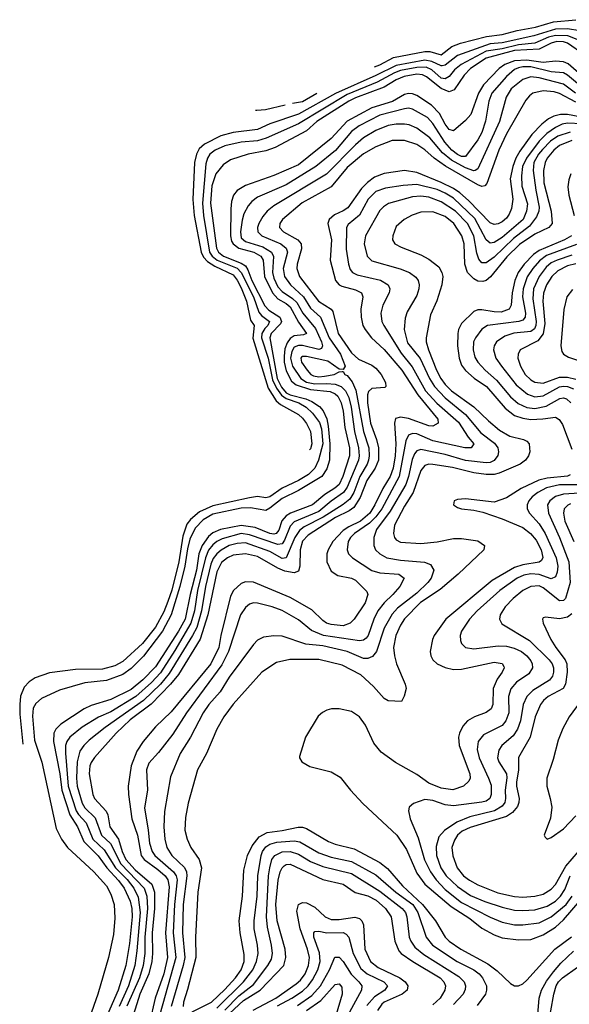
# Model space of a CAD drawing. Header units: inches. Extents: x 990535 to 1117859, y 769386 to 892122.
# Tile 460 of 656: x 1066024 to 1068718, y 803480 to 808310. Entities that reach past the tile are written whole.
import ezdxf

# ---------------------------------------------------------------- set-up
doc = ezdxf.new("R2010")
doc.units = ezdxf.units.IN
doc.header["$MEASUREMENT"] = 0
doc.layers.add('B0860', color=7, linetype='Continuous')

msp = doc.modelspace()

# ---------------------------------------------------------------- linework, layer by layer
at = {"layer": 'B0860', "color": 5}
for points, elevation in [([(1067763.5, 808079.3), (1067790, 808088.6), (1067855.9, 808124.1), (1068010, 808154.3), (1068034.2, 808154.2), (1068090, 808137.2), (1068142, 808178), (1068185, 808195), (1068312.8, 808227.2), (1068390, 808237.7), (1068462.7, 808257.3), (1068552.7, 808272.7), (1068640.1, 808299.9), (1068750, 808309.9)], 2420), ([(1068770, 808255), (1068710, 808264.7), (1068650, 808263.3), (1068544.6, 808230), (1068390, 808196.5), (1068330, 808191.6), (1068170, 808133.9), (1068110, 808087.5), (1068095.7, 808084.3), (1068090, 808083.3), (1068044.9, 808104.9), (1068010, 808111.2), (1067870, 808085.8), (1067770, 808036.3), (1067571.4, 807948.6), (1067390, 807845.8), (1067250, 807798.3), (1067190, 807771.6), (1067070, 807755.8), (1067010, 807740.9), (1066930, 807699.3), (1066904.1, 807675.9), (1066890.7, 807650), (1066880.8, 807610), (1066872.3, 807427.7), (1066879.5, 807350), (1066913.1, 807170), (1066924.8, 807144.8), (1066944.1, 807124.1), (1066981.2, 807101.2), (1067070, 807058.6), (1067090, 807032.2), (1067110, 806994.4), (1067135.5, 806930), (1067155.5, 806835.5), (1067173.2, 806810), (1067167.3, 806747.3), (1067242.1, 806502.1), (1067280.5, 806440.5), (1067302.9, 806422.9), (1067390, 806373.5), (1067410, 806355.9), (1067430, 806328.9), (1067450.1, 806290), (1067455.6, 806230), (1067450, 806204.2), (1067444.9, 806199.4)], 2440), ([(1068790, 808200.4), (1068711.4, 808231.3), (1068650, 808232.5), (1068616.5, 808223.5), (1068550, 808195.2), (1068470, 808187.3), (1068390, 808167.4), (1068310, 808155.8), (1068188, 808090), (1068156.1, 808063.9), (1068129, 808031), (1068110, 808019.4), (1068090, 808023.7), (1068044.7, 808064.7), (1068016.7, 808076.7), (1067970, 808075.9), (1067890, 808060.9), (1067861.9, 808050), (1067776.7, 808003.3), (1067630, 807942.4), (1067390, 807799.1), (1067231.8, 807728.2), (1067190, 807716.4), (1067110, 807709.3), (1067030, 807692), (1066982.5, 807670), (1066956.6, 807650), (1066944.3, 807630), (1066936.9, 807603.1), (1066920.6, 807410), (1066925.3, 807350), (1066954.2, 807170), (1066966.6, 807150), (1066992.1, 807130), (1067090, 807090.4), (1067110, 807070.3), (1067170, 806950), (1067195.5, 806875.5), (1067210, 806858.4), (1067248.8, 806830), (1067240.4, 806810), (1067225.3, 806794.7), (1067211.1, 806770), (1067209.1, 806750), (1067241.3, 806650), (1067263.9, 806543.8), (1067282.9, 806502.9), (1067307.8, 806467.8), (1067330, 806451.4), (1067391.8, 806430), (1067428, 806410), (1067459.7, 806379.7), (1067493.5, 806333.5), (1067503.8, 806303.8), (1067509.7, 806230), (1067488.7, 806150), (1067470.4, 806109.6), (1067440.4, 806079.6), (1067390, 806049.5), (1067310, 806011.2), (1067250, 805968.9), (1067230, 805963.9), (1067190, 805970.5), (1067150, 805965.1), (1066970, 805924.6), (1066904.9, 805895.1), (1066861, 805859), (1066843.9, 805836.1), (1066823.2, 805776.7), (1066804, 805650), (1066770, 805512), (1066750, 805456.7), (1066730, 805405.7), (1066690.1, 805330), (1066626.4, 805250), (1066530, 805162.2), (1066490, 805139.9), (1066430, 805124.2), (1066297.2, 805122.8), (1066170, 805105.7), (1066098.9, 805081.1), (1066070, 805061.3), (1066044.9, 805035.1), (1066027.9, 804992.1), (1066023.9, 804950), (1066023.7, 804903.7), (1066038.3, 804755.9)], 2460), ([(1068790, 808138.9), (1068710, 808194.2), (1068690, 808201.4), (1068657.3, 808202.7), (1068630, 808195.2), (1068570, 808164.6), (1068450, 808159), (1068310, 808121.3), (1068233.3, 808070), (1068202.6, 808037.4), (1068153.7, 807966.3), (1068130, 807956.1), (1068090, 807972.6), (1068018.3, 808030), (1067999.2, 808039.2), (1067970, 808042.7), (1067908.3, 808031.7), (1067870, 808015.4), (1067810, 807978.7), (1067670, 807926.6), (1067636.9, 807910), (1067480.5, 807810), (1067430, 807765.5), (1067276.4, 807683.6), (1067230, 807667.3), (1067143.6, 807650), (1067056.8, 807623.2), (1067021.2, 807598.8), (1066985.4, 807554.6), (1066965.4, 807494.6), (1066959.4, 807410), (1066988.7, 807188.7), (1066999, 807170), (1067022.1, 807150), (1067110, 807115.9), (1067130, 807102.1), (1067142.3, 807082.3), (1067161.2, 807030), (1067226.3, 806906.3), (1067245.5, 806885.5), (1067299.4, 806850), (1067307.9, 806830), (1067302.2, 806817.8), (1067257.3, 806770), (1067250.8, 806750), (1067285.9, 806550), (1067306.8, 806506.8), (1067330, 806480), (1067350, 806469.6), (1067426.8, 806450), (1067456.3, 806436.3), (1067492.9, 806412.9), (1067511.7, 806391.7), (1067530, 806351.5), (1067536.3, 806316.3), (1067544.7, 806230), (1067542.9, 806150), (1067530, 806106.5), (1067505.8, 806070), (1067390, 806000.7), (1067310, 805962), (1067250, 805913.5), (1067230, 805903.2), (1067155.2, 805915.2), (1067110, 805914.6), (1066970, 805884.1), (1066923, 805857), (1066883.8, 805816.2), (1066857.7, 805762.3), (1066845.6, 805714.4), (1066833.3, 805630), (1066808.6, 805530), (1066765.9, 805390), (1066724.3, 805310), (1066630, 805188), (1066570, 805127.5), (1066530, 805097.5), (1066450, 805068.2), (1066343.5, 805056.5), (1066219.3, 805020.7), (1066130, 804980.6), (1066103.5, 804956.5), (1066090, 804932.4), (1066086.8, 804893.2), (1066095.5, 804775.5), (1066131.4, 804668.6), (1066203.1, 804343.1), (1066229.1, 804290), (1066257.6, 804250), (1066387.7, 804130), (1066450, 804060.7), (1066470, 804020.6), (1066486.3, 803970), (1066490, 803902), (1066483.4, 803823.4), (1066459, 803710), (1066406.8, 803530), (1066365.4, 803414.6)], 2480), ([(1068790, 808025.9), (1068712.7, 808092.8), (1068690, 808103.6), (1068650, 808106.4), (1068590, 808099.5), (1068510, 808110.9), (1068450, 808108.1), (1068401.9, 808090), (1068374.1, 808070), (1068297.5, 807990), (1068273.6, 807950), (1068234.9, 807845.1), (1068210, 807816), (1068150, 807764.5), (1068130, 807770.5), (1068110, 807797.4), (1068082.6, 807850), (1068042.6, 807890), (1067970, 807937.6), (1067950, 807946), (1067930, 807948.1), (1067910, 807942.5), (1067851.2, 807908.8), (1067750, 807877.3), (1067630, 807812.6), (1067550, 807727.6), (1067390, 807598.6), (1067270, 807545.2), (1067130, 807497.3), (1067090, 807472.4), (1067071.6, 807450), (1067062.3, 807417.7), (1067058.5, 807381.5), (1067056.6, 807250), (1067062.9, 807222.9), (1067070.3, 807210), (1067098.6, 807190), (1067171.8, 807170), (1067205.7, 807150), (1067216.6, 807130), (1067223.2, 807050), (1067263.6, 806970), (1067290, 806940.9), (1067330, 806918), (1067350, 806901.1), (1067390, 806825.7), (1067429.1, 806770), (1067415.9, 806764.1), (1067370, 806758.6), (1067350, 806745.6), (1067335.4, 806724.6), (1067324.3, 806695.7), (1067319.8, 806660.2), (1067320.6, 806630), (1067330, 806587.9), (1067356.9, 806536.9), (1067378.8, 806518.8), (1067450, 806495.9), (1067546.1, 806486.1), (1067570, 806475.3), (1067582.7, 806462.7), (1067599.2, 806430), (1067609.6, 806390), (1067617.6, 806310), (1067640.3, 806210), (1067639.9, 806170), (1067608.6, 806070), (1067589.2, 806030), (1067568.5, 806011.5), (1067519, 805981), (1067459.1, 805930), (1067351.3, 805890), (1067330, 805876.2), (1067309, 805851), (1067294.1, 805805.9), (1067280.7, 805790), (1067270, 805785.9), (1067250, 805789.6), (1067178.5, 805818.4), (1067110, 805829), (1067008.8, 805810), (1066970, 805792.1), (1066950, 805774.9), (1066917.6, 805730), (1066902.5, 805690), (1066891, 805610), (1066858.8, 805490), (1066834.4, 805370), (1066802.9, 805310), (1066690, 805136.1), (1066627.7, 805072.3), (1066570, 805024.9), (1066470, 804974.9), (1066373.8, 804946.2), (1066339.8, 804930), (1066225.3, 804854.7), (1066201, 804830), (1066190.5, 804810), (1066189.5, 804770), (1066220.2, 804610), (1066230.2, 804530), (1066269.2, 804409.2), (1066306.7, 804350), (1066338.9, 804278.9), (1066408.4, 804208.4), (1066450.5, 804150), (1066507.6, 804087.6), (1066535.1, 804050), (1066565.4, 803985.4), (1066573.6, 803950), (1066575.9, 803910), (1066562.3, 803777.7), (1066543.9, 803670), (1066506.5, 803550), (1066453.6, 803430)], 2520), ([(1068768.2, 807988.2), (1068710, 808038.2), (1068690, 808048.6), (1068630, 808054.2), (1068530, 808078.5), (1068490, 808078.9), (1068470, 808074.6), (1068450, 808065.6), (1068410, 808032), (1068339.2, 807950), (1068323.1, 807910), (1068307.5, 807812.5), (1068290, 807755.8), (1068270, 807721.1), (1068210, 807638.6), (1068190, 807639.6), (1068170, 807648.7), (1068142.8, 807670), (1068108.7, 807708.7), (1068050, 807800.2), (1068023, 807830), (1067950, 807871.5), (1067930, 807875.4), (1067910, 807873.3), (1067790, 807841.2), (1067687.9, 807790), (1067650, 807762.2), (1067571.5, 807668.5), (1067475, 807590), (1067330, 807500.3), (1067190, 807439.7), (1067161.4, 807418.6), (1067143.5, 807396.5), (1067122.9, 807357.1), (1067113.9, 807326.1), (1067105.9, 807270), (1067110, 807240.5), (1067130, 807221.5), (1067215.7, 807195.7), (1067257.9, 807170), (1067268.6, 807148.6), (1067262.8, 807070), (1067270, 807041.4), (1067290, 806999.4), (1067310, 806976.3), (1067361.8, 806941.8), (1067382.7, 806922.7), (1067411.2, 806870), (1067474.4, 806794.4), (1067503.8, 806730), (1067508.8, 806710), (1067502.8, 806697.2), (1067490, 806691.9), (1067410, 806711.9), (1067390, 806712.5), (1067370, 806703.2), (1067357.2, 806682.8), (1067350.8, 806650), (1067361, 806610), (1067401.4, 806550), (1067430, 806531.4), (1067470, 806523.3), (1067530, 806526), (1067570, 806521.9), (1067599.4, 806510), (1067621.4, 806490), (1067637.3, 806457.4), (1067649, 806410), (1067665.3, 806290), (1067685, 806210), (1067688.1, 806170), (1067684.6, 806150), (1067630, 806017.1), (1067610.6, 805990), (1067550, 805948.2), (1067490, 805897), (1067370, 805847.3), (1067350, 805825.8), (1067322.4, 805757.6), (1067310, 805738.9), (1067290, 805735.1), (1067150, 805783.8), (1067110, 805789.5), (1067016, 805764), (1066990, 805750.5), (1066970, 805733.4), (1066950, 805707.1), (1066934.2, 805670), (1066895.9, 805510), (1066881.3, 805410), (1066863.2, 805350), (1066784.3, 805215.7), (1066713.3, 805106.7), (1066670, 805059), (1066592.7, 804990), (1066470, 804915.4), (1066410.8, 804889.2), (1066330, 804839.7), (1066268.7, 804791.2), (1066254.4, 804770), (1066248.8, 804750), (1066248.4, 804711.6), (1066261.7, 804550), (1066300.2, 804430), (1066311.4, 804411.4), (1066350.1, 804370), (1066382.6, 804290), (1066438.3, 804238.3), (1066493.1, 804150), (1066550, 804093.2), (1066583.5, 804050), (1066605.3, 804005.3), (1066613.6, 803930), (1066598.1, 803741.9), (1066587.9, 803670), (1066556.3, 803570), (1066511.9, 803470)], 2540), ([(1068748, 807950), (1068690, 807993.8), (1068570, 808025.2), (1068530, 808029.2), (1068490, 808016.2), (1068434, 807970), (1068408.3, 807930), (1068376.2, 807810), (1068270, 807578.9), (1068256.9, 807570), (1068250, 807568.3), (1068210, 807582.9), (1068140.5, 807620.5), (1068097.2, 807657.2), (1068035.3, 807730), (1067970, 807778.5), (1067933.9, 807793.9), (1067910, 807797.8), (1067870, 807798.1), (1067830, 807791.3), (1067770, 807766.5), (1067710.1, 807730), (1067670, 807695.7), (1067528, 807552.1), (1067270, 807396.3), (1067237.6, 807370), (1067216, 807344), (1067196.4, 807310), (1067190.1, 807290), (1067191.8, 807270), (1067210.8, 807250), (1067304.5, 807210), (1067330.1, 807190), (1067336.3, 807170), (1067316.1, 807090), (1067321.7, 807050), (1067351.2, 807010), (1067415.6, 806950), (1067450, 806895.5), (1067499.3, 806850), (1067540.6, 806750), (1067596.4, 806670), (1067620.2, 806610), (1067610, 806593.3), (1067590, 806595.6), (1067534.7, 806634.7), (1067430, 806657.9), (1067410, 806658.2), (1067405.5, 806654.5), (1067402, 806650), (1067404.7, 806630), (1067432.6, 806590), (1067450.3, 806570.3), (1067463.7, 806563.7), (1067490, 806558.7), (1067518.9, 806561.1), (1067566, 806570), (1067590, 806583.1), (1067604.9, 806584.9), (1067610, 806584), (1067618.4, 806570), (1067630, 806564.5), (1067653.3, 806533.3), (1067671.9, 806491.9), (1067708.9, 806290), (1067734.7, 806210), (1067737.7, 806170), (1067734.3, 806150), (1067727.1, 806130), (1067691.1, 806068.9), (1067662.3, 805990), (1067641.5, 805958.5), (1067610, 805932.2), (1067512, 805870), (1067418.5, 805821.5), (1067395.4, 805804.6), (1067372.2, 805770), (1067330, 805670.4), (1067310, 805666.4), (1067250, 805702.1), (1067130, 805743.4), (1067090, 805741.3), (1067050, 805730), (1067011.4, 805708.6), (1066990, 805689.9), (1066972.6, 805667.4), (1066961.4, 805638.6), (1066934, 805530), (1066915.5, 805410), (1066891.6, 805328.4), (1066871.4, 805288.6), (1066756.4, 805103.6), (1066713.6, 805050), (1066630, 804971.2), (1066442.7, 804837.2), (1066364.2, 804775.8), (1066337.9, 804750), (1066318.9, 804721.1), (1066305.1, 804670), (1066301.4, 804590), (1066306, 804550), (1066330, 804466.3), (1066343.3, 804443.3), (1066394.2, 804394.2), (1066425.2, 804310), (1066468.4, 804268.4), (1066519.8, 804170), (1066634.1, 804050), (1066647.1, 804010), (1066649.7, 803950), (1066638, 803810), (1066636.9, 803730), (1066628.8, 803670), (1066611.4, 803610), (1066549.6, 803470.4)], 2560), ([(1068750, 807905.3), (1068670, 807948.3), (1068643.7, 807956.3), (1068590, 807961), (1068539.7, 807950), (1068522.8, 807937.2), (1068505.2, 807914.8), (1068411, 807750), (1068373.6, 807670), (1068313.8, 807506.2), (1068304.7, 807495.3), (1068290, 807491.2), (1068270, 807500.4), (1068110.9, 807590.9), (1068055.4, 807630), (1068010, 807671.1), (1067970, 807697.2), (1067910, 807717.3), (1067850, 807717.3), (1067770, 807687), (1067710, 807652.4), (1067630, 807584.5), (1067550.3, 807489.7), (1067409, 807411), (1067312, 807330), (1067299.3, 807310), (1067298, 807290), (1067316.3, 807270), (1067387.5, 807230), (1067403.3, 807210), (1067406, 807186), (1067383.9, 807110), (1067382.4, 807090), (1067395.2, 807050), (1067488.8, 806928.8), (1067550, 806890.1), (1067558.5, 806878.5), (1067584.3, 806770), (1067650, 806675.7), (1067684.7, 806644.7), (1067750, 806616), (1067770, 806601.3), (1067795.9, 806570), (1067817.9, 806530), (1067819.3, 806510), (1067814.5, 806505.5), (1067750, 806500.5), (1067734.4, 806485.6), (1067728.5, 806470), (1067728.8, 806430), (1067744.3, 806330), (1067773.2, 806250), (1067782.8, 806210), (1067782.8, 806150), (1067766.5, 806110), (1067726.3, 806050), (1067693.6, 805966.4), (1067662.1, 805917.9), (1067639.6, 805900.4), (1067572.6, 805867.4), (1067438.6, 805781.4), (1067410, 805752.2), (1067398.6, 805710), (1067397.2, 805630), (1067390, 805605.4), (1067370, 805597.4), (1067324.4, 805604.4), (1067290, 805619.1), (1067190, 805676.1), (1067130.2, 805690.2), (1067070, 805683), (1067042.6, 805670), (1067013.1, 805646.9), (1066990, 805602.2), (1066945.9, 805390), (1066909.1, 805270.9), (1066802.2, 805097.8), (1066763.7, 805050), (1066667.5, 804952.5), (1066564.5, 804875.5), (1066495.9, 804810), (1066389.8, 804690.2), (1066374, 804666), (1066367.7, 804650), (1066364.3, 804610), (1066382, 804510), (1066389.7, 804490), (1066447.2, 804427.2), (1066455.1, 804410), (1066465.6, 804350), (1066507.7, 804290), (1066525.5, 804230), (1066543.5, 804190), (1066590, 804139.6), (1066670.7, 804070), (1066684.3, 804030), (1066685.1, 803950), (1066673.4, 803830), (1066674.9, 803730), (1066671.3, 803690), (1066656.5, 803630), (1066612.1, 803530), (1066580.9, 803430)], 2580), ([(1067360.8, 807900.6), (1067410, 807909.1), (1067481.1, 807950.3)], 2420), ([(1067179.3, 807866.4), (1067185.9, 807865.9), (1067229, 807869), (1067324.7, 807892.9)], 2420), ([(1068770, 807834.2), (1068710, 807844.4), (1068674.8, 807845.2), (1068642.9, 807837.1), (1068616.9, 807823.1), (1068583, 807797), (1068534, 807746), (1068475.6, 807664.4), (1068456.2, 807630), (1068441.3, 807590), (1068429, 807530), (1068440.9, 807430), (1068435.7, 807384.3), (1068424.1, 807355.9), (1068410, 807336.9), (1068390, 807318.7), (1068370, 807308.1), (1068350, 807305.1), (1068330, 807313.2), (1068223.4, 807423.3), (1068181.3, 807461.3), (1068150, 807482), (1068090, 807511.4), (1067970, 807559.8), (1067910.1, 807569.9), (1067810, 807554.9), (1067762.5, 807537.5), (1067728.4, 807511.6), (1067698.7, 807481.3), (1067632.7, 807387.3), (1067610, 807372.2), (1067566.7, 807353.3), (1067541.7, 807330), (1067535.1, 807310), (1067553.1, 807230), (1067546, 807130), (1067572.2, 807030), (1067589.5, 807010), (1067603, 807003), (1067670, 806984.5), (1067698.8, 806970), (1067706.8, 806950), (1067697, 806890), (1067697.3, 806850), (1067706.5, 806810), (1067716.8, 806790), (1067749.1, 806750), (1067810, 806692), (1067897.5, 806590), (1067974.9, 806470), (1068073.7, 806350), (1068075.4, 806330), (1068050, 806316.6), (1068030, 806317), (1067930, 806353.6), (1067890, 806359.9), (1067866.7, 806353.3), (1067860.5, 806330), (1067867.9, 806230), (1067865.3, 806170), (1067854.5, 806110), (1067840.6, 806070), (1067803.3, 806010), (1067765.2, 805930), (1067739.7, 805890), (1067694.8, 805850), (1067637.1, 805822.9), (1067610, 805803.8), (1067559.6, 805750), (1067535.4, 805710), (1067529.2, 805689.2), (1067528.8, 805650), (1067550, 805605.4), (1067584, 805583.9), (1067650, 805570.7), (1067670, 805560.6), (1067725.7, 805505.7), (1067730.2, 805490), (1067717.2, 805450), (1067664, 805370), (1067644.2, 805350), (1067610, 805337.5), (1067550, 805342.6), (1067528, 805350), (1067510, 805362.8), (1067455.6, 805415.6), (1067350, 805475.7), (1067170, 805551.1), (1067130, 805552.5), (1067110, 805544.5), (1067071.5, 805510), (1067057, 805483), (1067009.8, 805290), (1066999.2, 805230), (1066960.3, 805150), (1066765.8, 804914.2), (1066690, 804840.8), (1066628.6, 804770), (1066598.1, 804721.9), (1066570.8, 804650), (1066555.5, 804550), (1066556.9, 804510), (1066574, 804390), (1066600.7, 804310), (1066619.5, 804210), (1066634.4, 804190), (1066701.7, 804141.7), (1066737.2, 804110), (1066750.5, 804090), (1066755.9, 804055.9), (1066738.8, 803830), (1066748.1, 803710), (1066729.7, 803630), (1066687.4, 803510), (1066660.5, 803390)], 2620), ([(1068850, 807795.5), (1068710, 807801.9), (1068683.3, 807796.7), (1068650, 807781.6), (1068607.8, 807752.2), (1068570, 807714.8), (1068507.9, 807630), (1068489.5, 807590), (1068483.5, 807543.5), (1068486, 807494), (1068513.1, 807406.9), (1068508.3, 807370), (1068491.7, 807330), (1068390, 807241.5), (1068350, 807216.9), (1068330, 807214.5), (1068310.5, 807230.5), (1068254.7, 807334.7), (1068150, 807435), (1068110, 807459.7), (1068070, 807476.8), (1067970, 807501.1), (1067903.1, 807496.9), (1067817, 807483), (1067770, 807466.6), (1067732.2, 807430), (1067689.3, 807350.7), (1067634.5, 807305.5), (1067625.7, 807290), (1067624.7, 807184.7), (1067636.3, 807110), (1067644.7, 807084.7), (1067655, 807070), (1067677.9, 807057.9), (1067792.3, 807032.3), (1067831, 807010), (1067838.3, 806990), (1067834.4, 806970), (1067804.2, 806910), (1067794.1, 806870), (1067798.7, 806830), (1067808.4, 806810), (1067894.1, 806674.1), (1067947.8, 806607.8), (1068013.7, 806490), (1068069.5, 806429.6), (1068175.6, 806335.6), (1068222.5, 806262.5), (1068250.1, 806229.9), (1068237.6, 806210), (1068206.6, 806210), (1068050, 806243.8), (1067970, 806278.7), (1067950, 806280.8), (1067930, 806272.7), (1067916.2, 806243.8), (1067884.7, 806070), (1067799.9, 805910), (1067770, 805870.7), (1067738.9, 805841.1), (1067664.6, 805790), (1067645.4, 805770), (1067634.6, 805750), (1067629.5, 805710), (1067636.3, 805690), (1067655.9, 805670), (1067750, 805608.8), (1067790, 805596.6), (1067883.1, 805590), (1067909.3, 805570), (1067887.9, 805530), (1067853.6, 805490), (1067810.5, 805449.5), (1067780.1, 805410), (1067759.9, 805370), (1067732.7, 805290), (1067723.1, 805276.9), (1067710, 805265.8), (1067690, 805263), (1067513.5, 805290), (1067453.8, 805313.8), (1067390, 805365.4), (1067310, 805412), (1067261.6, 805430), (1067190, 805448.2), (1067170, 805448.7), (1067150, 805442.3), (1067130, 805426.3), (1067106.7, 805390), (1067047.9, 805210), (1067015.4, 805144.6), (1066841.9, 804910), (1066774.5, 804805.5), (1066704.8, 804715.2), (1066656.4, 804663.6), (1066645.6, 804630), (1066650.1, 804530.1), (1066635.3, 804444.7), (1066654.3, 804334.3), (1066660.4, 804270), (1066673.8, 804230), (1066686.7, 804210), (1066777.4, 804130), (1066790.4, 804110.4), (1066795.2, 804090), (1066782.7, 803970), (1066775.4, 803830), (1066788.6, 803710), (1066710.7, 803430)], 2640), ([(1068722.5, 807757.5), (1068662.2, 807737.8), (1068626.6, 807713.4), (1068586.4, 807673.6), (1068566.8, 807650), (1068544.4, 807610), (1068541.5, 807570), (1068553.5, 807473.5), (1068571.2, 807390), (1068569.2, 807370), (1068557.9, 807342.1), (1068522.8, 807297.2), (1068444, 807236), (1068350, 807144.4), (1068310, 807116.7), (1068290, 807117.6), (1068274.8, 807134.8), (1068264.8, 807164.8), (1068250.7, 807250), (1068219.5, 807310), (1068160.6, 807370), (1068090, 807416.1), (1068030, 807439.6), (1067990, 807443.9), (1067950, 807441.4), (1067832, 807408), (1067807.3, 807392.7), (1067790, 807373.2), (1067719.6, 807250), (1067712.9, 807210), (1067726.8, 807150), (1067750, 807126.7), (1067888.3, 807088.3), (1067934.4, 807070), (1067966.3, 807046.3), (1067977.3, 807030), (1067981.7, 807010), (1067980.4, 806990), (1067970, 806957.4), (1067923.1, 806876.9), (1067913.6, 806846.4), (1067908.2, 806790), (1067925.5, 806725.5), (1067987.4, 806647.4), (1068032.5, 806550), (1068057.3, 806510), (1068110, 806454.4), (1068210, 806374.1), (1068284.2, 806284.2), (1068352.3, 806232.3), (1068367.2, 806210), (1068371.1, 806190), (1068367.3, 806172.7), (1068350, 806147.5), (1068330, 806137.9), (1068310, 806136.6), (1068210, 806147.5), (1068110, 806176.5), (1067990, 806201.9), (1067970, 806194.5), (1067959.7, 806180.3), (1067947.6, 806152.4), (1067930, 806070), (1067916.2, 806030), (1067840.7, 805899.3), (1067772.6, 805810), (1067760.4, 805770), (1067759.2, 805730), (1067768.7, 805710), (1067788.6, 805690), (1067824, 805670), (1067890, 805659.2), (1068009, 805649), (1068037, 805637), (1068054.4, 805610), (1068040.5, 805570), (1068025.3, 805550), (1067970, 805497.7), (1067876.3, 805423.7), (1067850, 805393.8), (1067810, 805326), (1067773.3, 805210), (1067753.5, 805186.5), (1067730, 805176.7), (1067710, 805176.8), (1067630, 805210.9), (1067510, 805238), (1067427.2, 805247.2), (1067310, 805286.7), (1067270, 805288.4), (1067218.7, 805281.3), (1067190, 805265.6), (1067170, 805244.5), (1067050, 805085), (1067007.3, 805012.7), (1066951, 804950), (1066923.4, 804910), (1066861.7, 804790), (1066810.7, 804710), (1066763.4, 804596.6), (1066733.8, 804426.2), (1066729.7, 804350), (1066735.4, 804290), (1066744.7, 804250), (1066769.2, 804210), (1066831.9, 804151.9), (1066841.8, 804130), (1066843.7, 804110), (1066825.7, 803970), (1066821.6, 803830), (1066833, 803710), (1066825, 803670), (1066766, 803470)], 2660), ([(1068730, 807716.6), (1068670, 807692.1), (1068641.7, 807670), (1068609.1, 807630), (1068600.1, 807610), (1068592.5, 807570), (1068594, 807510), (1068629.7, 807370.3), (1068634.3, 807310), (1068618.6, 807290), (1068550, 807257.9), (1068473.4, 807206.6), (1068412.7, 807147.3), (1068331.9, 807048.1), (1068310, 807030.7), (1068295, 807025), (1068270, 807027.2), (1068250, 807038.2), (1068219, 807070), (1068206, 807110), (1068203.2, 807210), (1068192.2, 807250), (1068152.9, 807310), (1068110, 807345), (1068050, 807367.2), (1067990, 807365.7), (1067948.3, 807351.7), (1067908, 807330), (1067870, 807294.7), (1067852.7, 807250), (1067852.1, 807230), (1067862.7, 807210), (1067893.7, 807193.7), (1067990, 807157.3), (1068030, 807136), (1068078, 807098), (1068094.1, 807070), (1068097.6, 807050), (1068093.5, 807010), (1068069, 806931), (1068037.9, 806862.1), (1068016.6, 806750), (1068016.6, 806730), (1068027.9, 806690), (1068067.4, 806590), (1068088.1, 806550), (1068110, 806519.7), (1068140.3, 806490), (1068250, 806411.2), (1068321.8, 806341.8), (1068376.5, 806296.5), (1068426.7, 806266.7), (1068494, 806250), (1068510, 806241.7), (1068521.7, 806230), (1068524.8, 806190), (1068518.2, 806170), (1068503.2, 806150), (1068477.6, 806130), (1068374.8, 806085.2), (1068350, 806079.1), (1068310, 806078.8), (1068250, 806086.8), (1068146.3, 806113.7), (1068050, 806128.4), (1068030, 806129), (1068010, 806122.5), (1067990, 806098.3), (1067953.1, 805990), (1067910, 805923.2), (1067860.7, 805830), (1067856.6, 805790), (1067861.9, 805770), (1067870, 805758.8), (1067890, 805746.9), (1067990, 805740.4), (1068070, 805748.9), (1068150, 805765.2), (1068190, 805765.8), (1068270, 805753.5), (1068302.2, 805730), (1068299.7, 805710), (1068173.9, 805590), (1068084.7, 805515.4), (1067988.3, 805451.7), (1067910, 805371), (1067890, 805340.7), (1067867.4, 805290), (1067856.9, 805230), (1067860.6, 805190), (1067870.4, 805150.4), (1067914.2, 805050), (1067918, 805030), (1067909, 804991), (1067894.9, 804965.1), (1067830, 804968.6), (1067810, 804980.8), (1067758.3, 805038.3), (1067696, 805096), (1067604.1, 805144.1), (1067490, 805171.6), (1067348.7, 805171.3), (1067282.9, 805157.1), (1067210.5, 805109.5), (1067070, 804952.1), (1067024.1, 804890), (1066990.1, 804829.9), (1066939.2, 804710), (1066896, 804630), (1066850, 804467), (1066836.3, 804396.3), (1066834.1, 804334.1), (1066844.2, 804290), (1066862.5, 804250), (1066904.4, 804190), (1066915.1, 804150), (1066897.4, 804030), (1066885.5, 803810), (1066886.8, 803710), (1066847.2, 803552.8), (1066826.3, 803490), (1066825.8, 803470)], 2680), ([(1068726, 807554), (1068716, 807524), (1068711.8, 807490), (1068716.4, 807450), (1068741.9, 807350)], 2720), ([(1068728.9, 807250), (1068694.3, 807230), (1068570, 807178.4), (1068542.3, 807157.7), (1068497.2, 807110), (1068468.1, 807070), (1068451, 807030), (1068437.7, 806970), (1068434.1, 806910), (1068423, 806890), (1068384.1, 806875.9), (1068350, 806876.7), (1068290, 806887.2), (1068270, 806886.5), (1068250, 806878.4), (1068190, 806819.4), (1068175.4, 806790), (1068171.1, 806770), (1068170.1, 806709.9), (1068178.8, 806650), (1068190, 806615.9), (1068210, 806588.4), (1068251.4, 806551.4), (1068311.8, 806510), (1068403.9, 806403.9), (1068450, 806369.1), (1068490, 806355.7), (1068530, 806349), (1068588.7, 806351.3), (1068650, 806360.9), (1068669.3, 806349.3), (1068684.6, 806324.6), (1068730, 806203.2)], 2720), ([(1068753.5, 807206.5), (1068607.2, 807152.8), (1068572.1, 807127.9), (1068539.2, 807090), (1068512, 807048), (1068492.6, 806990), (1068488.3, 806950), (1068502.9, 806870), (1068501.7, 806850), (1068490, 806836.1), (1068470.3, 806829.7), (1068316.9, 806810), (1068290, 806791.4), (1068258.4, 806750), (1068249.2, 806730), (1068246.4, 806690), (1068255.2, 806655.2), (1068269.1, 806630), (1068306.1, 806590), (1068361.2, 806541.2), (1068430, 806460.3), (1068467.9, 806427.9), (1068510, 806408), (1068550, 806402.6), (1068605.5, 806414.5), (1068672.1, 806452.1), (1068690, 806454.9), (1068704.7, 806450), (1068726, 806430)], 2740), ([(1068730, 807154.9), (1068658.6, 807130), (1068630, 807116.6), (1068604.3, 807095.7), (1068569.8, 807050), (1068543.4, 806990), (1068539, 806941), (1068556.4, 806830), (1068554.9, 806810), (1068547.1, 806792.9), (1068530, 806780.3), (1068447, 806773), (1068401.7, 806758.3), (1068361.6, 806730), (1068349.5, 806710), (1068346.6, 806690), (1068358.8, 806650), (1068385.2, 806610), (1068458.2, 806518.2), (1068513, 806473), (1068550, 806460.7), (1068590, 806464.8), (1068670, 806509.3), (1068690, 806512.6), (1068710, 806510), (1068738.5, 806498.5)], 2760), ([(1068750, 807112.7), (1068710, 807102.6), (1068662.4, 807077.6), (1068631.9, 807050), (1068606.2, 807010), (1068591.7, 806968.3), (1068589.3, 806930), (1068599.2, 806819.2), (1068590.7, 806769.3), (1068564.8, 806735.2), (1068477.5, 806690), (1068466.9, 806670), (1068466.2, 806650), (1068478.7, 806610), (1068501.5, 806570), (1068530, 806542.9), (1068550, 806531.9), (1068590, 806527), (1068670, 806556.2), (1068710, 806555.8), (1068750, 806546.8)], 2780), ([(1068733.4, 806986.6), (1068706.7, 806950), (1068692.3, 806887.7), (1068677.5, 806710), (1068681.8, 806681.8), (1068689.2, 806669.2), (1068714.6, 806654.6), (1068810, 806623)], 2820), ([(1068723.2, 806076.8), (1068709.7, 806070.3), (1068610, 806060.4), (1068568.8, 806051.2), (1068482.7, 806010), (1068410, 805963.9), (1068350, 805943.6), (1068210, 805960.2), (1068170, 805957.1), (1068154.4, 805950), (1068150.4, 805930), (1068170, 805917.8), (1068190.2, 805910.2), (1068250, 805904), (1068293.6, 805893.6), (1068390, 805861.5), (1068490, 805819.7), (1068528.9, 805788.9), (1068556.2, 805756.2), (1068579.8, 805710), (1068588.5, 805671.5), (1068582.2, 805657.8), (1068570.4, 805649.6), (1068490, 805636.1), (1068450, 805623.4), (1068340.3, 805559.7), (1068112.7, 805370), (1068056.6, 805290), (1068047.1, 805270), (1068036.4, 805210), (1068039.8, 805190), (1068049.7, 805169.7), (1068070, 805151), (1068110, 805132.9), (1068150, 805121.8), (1068190, 805124), (1068350, 805157.8), (1068390, 805152.5), (1068397.4, 805137.4), (1068398.4, 805130), (1068389.4, 805110), (1068365, 805075), (1068344.9, 805030), (1068343.1, 804950), (1068335.7, 804930), (1068310, 804912.2), (1068253.2, 804890), (1068219.8, 804870), (1068195.6, 804844.4), (1068179.6, 804810), (1068175.9, 804790), (1068177.6, 804750), (1068230.5, 804610), (1068231.6, 804590), (1068225.9, 804574.1), (1068199.6, 804550), (1068147.3, 804532.7), (1068090, 804539.7), (1068030, 804564.6), (1067970, 804606.7), (1067865.5, 804665.5), (1067796.7, 804716.7), (1067760.4, 804760.4), (1067719.5, 804850), (1067690, 804890.7), (1067650, 804916.2), (1067590, 804929.8), (1067552, 804930), (1067530, 804923.1), (1067507.8, 804912.2), (1067487.2, 804892.8), (1067424.6, 804790), (1067396.3, 804696.3), (1067395.5, 804690), (1067407.3, 804670), (1067446.6, 804646.6), (1067550, 804620.3), (1067594.9, 804594.9), (1067644.9, 804530), (1067705.5, 804465.5), (1067872.3, 804310), (1067920.1, 804240.1), (1067970, 804123.9), (1068010, 804069.3), (1068139.9, 803959.9), (1068230, 803900.8), (1068290, 803853.2), (1068350, 803820.9), (1068390, 803806.6), (1068470, 803796), (1068530, 803798.3), (1068590, 803821.6), (1068650, 803858.4), (1068690, 803894.3), (1068771, 803990)], 2720), ([(1068772.1, 806027.9), (1068670, 806027.8), (1068607, 806013), (1068563.3, 805990), (1068537, 805970), (1068520.1, 805950), (1068511.9, 805930), (1068512.5, 805910), (1068522.5, 805890), (1068570, 805836.3), (1068600.8, 805790), (1068653.4, 805670), (1068662.6, 805630), (1068659.5, 805600.5), (1068650, 805576.5), (1068630, 805567.7), (1068570, 805588), (1068530, 805591.7), (1068495.5, 805584.5), (1068463.1, 805570), (1068378.5, 805510), (1068265.8, 805410), (1068229.5, 805370), (1068190.2, 805310), (1068183.8, 805290), (1068184.5, 805264.5), (1068189.5, 805249.5), (1068209.6, 805229.6), (1068250, 805224.2), (1068370, 805239.3), (1068410, 805236.7), (1068447.6, 805227.6), (1068484.6, 805210), (1068510.1, 805190), (1068530, 805165.4), (1068536.4, 805150), (1068537.2, 805130), (1068519.5, 805100.5), (1068459.9, 805060.1), (1068432, 805028), (1068420.7, 804990), (1068421.3, 804910), (1068407.7, 804870), (1068390, 804848.4), (1068298.1, 804801.9), (1068271, 804769), (1068266.5, 804730), (1068275.8, 804690), (1068322.8, 804590), (1068334.5, 804554.5), (1068335.2, 804510), (1068328.8, 804490), (1068310, 804476.9), (1068290, 804472.4), (1068150, 804453.3), (1068110, 804459.3), (1068050, 804479.5), (1068010, 804484.3), (1067954.4, 804465.6), (1067932.9, 804447.1), (1067930.3, 804429.7), (1067938.7, 804390), (1067977.2, 804297.2), (1068009, 804189), (1068037.9, 804130), (1068066.1, 804090), (1068110, 804043.7), (1068190, 803979), (1068330, 803906.9), (1068390, 803883.9), (1068450, 803870.8), (1068490, 803869.7), (1068570, 803880.1), (1068630, 803909.1), (1068702.2, 803970), (1068733, 804010)], 2740), ([(1068768.1, 805988.1), (1068690, 805982.7), (1068650, 805970.9), (1068623.1, 805950), (1068612.2, 805930), (1068615.6, 805890), (1068669.5, 805770), (1068715.6, 805650), (1068723, 805550), (1068699.2, 805470), (1068690, 805460.8), (1068670, 805460.1), (1068590, 805523.5), (1068570, 805532.2), (1068530, 805529.5), (1068489.8, 805510.2), (1068442.7, 805470), (1068403.5, 805430), (1068378.6, 805390), (1068375.9, 805370), (1068386.9, 805346.9), (1068524, 805264), (1068620.1, 805170), (1068634.6, 805150), (1068641, 805130), (1068641.1, 805110), (1068635.5, 805090), (1068620.8, 805070), (1068540.3, 805019.7), (1068509.8, 804990.2), (1068492.9, 804950), (1068478.9, 804870), (1068464.8, 804830), (1068442.9, 804797.1), (1068388.1, 804750), (1068372.8, 804727.2), (1068366.9, 804690), (1068373.3, 804670), (1068409.7, 804610), (1068411.8, 804591.8), (1068404.1, 804530), (1068405.5, 804490), (1068401.5, 804470), (1068390, 804452.8), (1068351.1, 804428.9), (1068230, 804399), (1068166.8, 804373.2), (1068107, 804333), (1068078.3, 804301.7), (1068065.9, 804254.1), (1068067.5, 804210), (1068088.4, 804150), (1068114.6, 804110), (1068170, 804057.7), (1068234.4, 804014.4), (1068304, 803984), (1068390, 803956.3), (1068450, 803942.7), (1068490, 803940.2), (1068550, 803944.3), (1068610, 803961.5), (1068650, 803986.4), (1068674.5, 804010), (1068696.7, 804043.3), (1068722.5, 804110)], 2760), ([(1068724.4, 805935.6), (1068710.9, 805929.1), (1068693, 805910), (1068689.3, 805890), (1068696.5, 805850), (1068740.5, 805750)], 2780), ([(1068730, 805396.3), (1068710, 805379.9), (1068670, 805370.4), (1068601.6, 805378.4), (1068590, 805375.3), (1068587.3, 805370), (1068590.9, 805349.1), (1068627.4, 805270), (1068652, 805230), (1068698.2, 805170), (1068706.7, 805150), (1068708.1, 805110), (1068699.2, 805050), (1068689, 805030), (1068615, 804990), (1068592.1, 804970), (1068577.6, 804950), (1068550.5, 804890), (1068526.5, 804790), (1068469, 804691), (1068470, 804630), (1068459.3, 804570), (1068459.2, 804550), (1068472.6, 804490), (1068471.7, 804470), (1068464.6, 804450), (1068439.1, 804420.9), (1068410, 804402), (1068232.1, 804347.9), (1068193.1, 804330), (1068170.6, 804310), (1068154.7, 804285.3), (1068143, 804250), (1068147.9, 804207.9), (1068169.2, 804150), (1068199.9, 804110), (1068228.5, 804088.5), (1068270, 804066.2), (1068367.5, 804027.5), (1068450, 804009.4), (1068490, 804005.5), (1068549.9, 804010.1), (1068590, 804020.6), (1068630, 804045.1), (1068650, 804067.2), (1068701.7, 804158.3), (1068794.6, 804265.4)], 2780), ([(1068776.9, 804970), (1068717.2, 804890), (1068686.5, 804833.5), (1068664.4, 804775.6), (1068639.2, 804680.8), (1068607.6, 804590), (1068607.4, 804550), (1068625.1, 804490), (1068632.1, 804447.9), (1068626.2, 804393.8), (1068595.5, 804310), (1068599.8, 804299.8), (1068610, 804290.7), (1068630, 804298), (1068690, 804341.6), (1068750, 804405.1)], 2820), ([(1066870, 803443.2), (1066963.4, 803490), (1067030, 803552.1), (1067081.7, 803610), (1067110.2, 803650), (1067123.8, 803690), (1067124.8, 803724.8), (1067104.7, 803830), (1067099.5, 803890), (1067116.6, 804010), (1067121.9, 804138.1), (1067140.9, 804210), (1067162.7, 804257.3), (1067197.9, 804302.1), (1067237.7, 804322.3), (1067310, 804332.1), (1067389.6, 804349.6), (1067410, 804349.2), (1067430, 804342.6), (1067538.1, 804278.1), (1067570, 804265.9), (1067663.5, 804243.5), (1067790, 804175.6), (1067826.5, 804146.5), (1067901.1, 804061.1), (1067999.4, 803970), (1068062.8, 803890), (1068109.6, 803810), (1068129.6, 803790), (1068186.1, 803750), (1068318.8, 803678.8), (1068364.3, 803644.3), (1068430, 803582.3), (1068450, 803570.3), (1068470, 803571.4), (1068490, 803581.3), (1068510, 803598.7), (1068646.8, 803750), (1068728.6, 803811.4)], 2680), ([(1066990, 803461.3), (1067121.6, 803590), (1067166.5, 803650), (1067184.2, 803690), (1067193.1, 803730), (1067189.9, 803769.9), (1067173.7, 803850), (1067172.6, 803890), (1067187.9, 804010), (1067191, 804110), (1067207.3, 804210), (1067213.7, 804230), (1067230, 804252.8), (1067250, 804265.6), (1067284.9, 804275.1), (1067370, 804281.9), (1067397.9, 804277.9), (1067490, 804223.4), (1067550, 804202.5), (1067650, 804181.5), (1067770, 804115.3), (1067867.6, 804030), (1067951.4, 803970), (1067976.5, 803930), (1068017.3, 803810), (1068047.7, 803770), (1068168.3, 803690), (1068250.7, 803650), (1068276.6, 803630), (1068293.1, 803610), (1068311.7, 803570), (1068312.7, 803550), (1068307.4, 803530), (1068265.9, 803474.1)], 2660), ([(1067030, 803450.9), (1067098.4, 803521.6), (1067170, 803577.4), (1067240.6, 803670), (1067257.6, 803702.4), (1067263.5, 803730), (1067258.9, 803770), (1067238.1, 803858.1), (1067233.2, 803910), (1067243, 804110), (1067249.7, 804150.3), (1067260.5, 804190), (1067274.5, 804210), (1067310, 804228.8), (1067350.5, 804230.5), (1067390, 804216.8), (1067450, 804180.4), (1067510, 804156), (1067650, 804121.2), (1067790, 804035.9), (1067899, 803950), (1067914.8, 803930), (1067921.1, 803910), (1067933.5, 803810), (1067941, 803790), (1067961.1, 803761.1), (1068004.8, 803724.8), (1068176.8, 803616.8), (1068202.9, 803590), (1068209.1, 803570), (1068207.7, 803552.3), (1068198.2, 803530), (1068150, 803478.6)], 2640), ([(1067030, 803413.5), (1067121.5, 803498.5), (1067201.9, 803550), (1067318.4, 803670), (1067328.6, 803710), (1067326, 803750), (1067285.4, 803890), (1067279.3, 803970), (1067291.1, 804088.9), (1067301.5, 804130), (1067309.9, 804150), (1067320.5, 804159.5), (1067330, 804165.9), (1067350, 804167.5), (1067510, 804092.1), (1067610, 804068.7), (1067667.8, 804027.9), (1067730, 804012.5), (1067770.9, 803990.9), (1067816.6, 803950), (1067845.3, 803910), (1067863.3, 803790), (1067882.9, 803742.9), (1067894.3, 803730), (1067950.6, 803690), (1068085.4, 803610), (1068104, 803590), (1068111, 803570), (1068108, 803550), (1068084.7, 803510), (1068050, 803477)], 2620), ([(1067168.7, 803451.3), (1067279.6, 803510), (1067379.6, 803580.4), (1067401.2, 803598.8), (1067423.6, 803630), (1067440.2, 803670), (1067443.8, 803710), (1067434.3, 803750), (1067399.6, 803850), (1067382.3, 803937.7), (1067390, 803970.2), (1067410, 803980.1), (1067430, 803977.9), (1067470, 803956.6), (1067521.4, 803910), (1067550, 803896.8), (1067590, 803895.5), (1067667.4, 803907.4), (1067690, 803900.7), (1067701, 803890), (1067710.1, 803870), (1067715.9, 803750), (1067744.4, 803690), (1067781.1, 803661.1), (1067887.2, 803610), (1067913, 803590), (1067927, 803570), (1067923.3, 803550), (1067898.7, 803530), (1067810.1, 803490), (1067799.7, 803480.3), (1067777.3, 803450)], 2580), ([(1067287.9, 803472.1), (1067357.5, 803510), (1067410, 803544.7), (1067438.1, 803570), (1067459.8, 803600.2), (1067485.7, 803650), (1067496.8, 803690), (1067492.9, 803732.9), (1067465.9, 803810), (1067465.6, 803830), (1067470, 803836.8), (1067490, 803838.4), (1067530, 803831.6), (1067610, 803831.7), (1067624.6, 803824.6), (1067637.1, 803810), (1067659.2, 803730), (1067695.5, 803655.5), (1067728, 803630), (1067809.5, 803590), (1067826.4, 803570), (1067814.6, 803550), (1067763.3, 803516.7), (1067725.2, 803474.8)], 2560), ([(1068563.7, 803430), (1068571, 803510), (1068582, 803550), (1068606.6, 803593.4), (1068640.7, 803639.3), (1068677.6, 803682.4), (1068739.2, 803740.8)], 2660), ([(1068613.5, 803366.5), (1068642.5, 803530), (1068653.4, 803570), (1068664.9, 803590), (1068684.2, 803610), (1068757.9, 803662.1), (1068810, 803707.3), (1068850, 803728.7), (1068871.7, 803730), (1068890, 803720.5), (1068928.7, 803688.7), (1068970, 803668), (1068990.5, 803650.5), (1069016.5, 803616.5), (1069025.7, 803590), (1069027.1, 803570), (1069001.1, 803490), (1069010.8, 803470.8)], 2640), ([(1067385.2, 803474.8), (1067456.8, 803523.2), (1067498.1, 803570), (1067542.4, 803650), (1067569.1, 803710.9), (1067590, 803710.8), (1067610, 803690.8), (1067648.1, 803628.1), (1067686.8, 803590), (1067700.8, 803570), (1067698.7, 803550), (1067601.3, 803370)], 2540), ([(1067430.1, 803449.9), (1067500.6, 803499.4), (1067570, 803577.5), (1067590, 803580.2), (1067603.5, 803563.6), (1067605.5, 803530), (1067575.9, 803430)], 2520)]:
    msp.add_lwpolyline(points, dxfattribs=dict(at, elevation=elevation))

doc.saveas('drawing.dxf')
